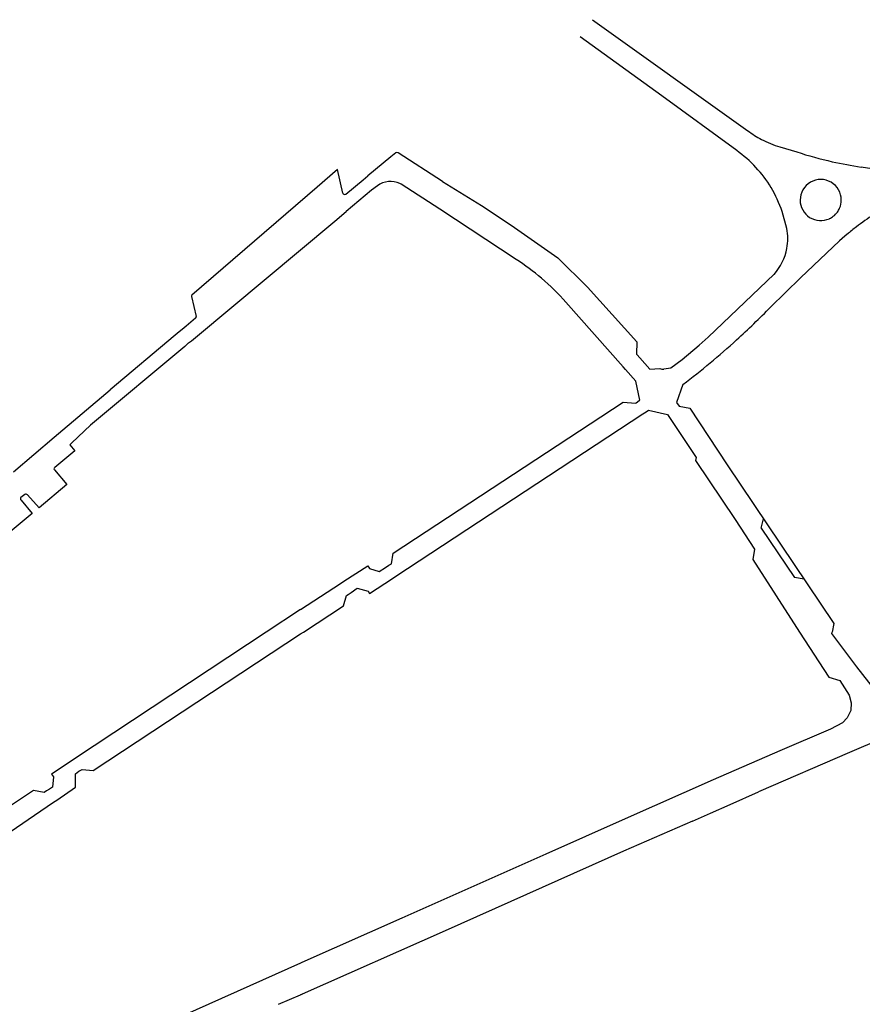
# Model space of a CAD drawing. Extents: x 148869 to 161638, y 453607 to 469810.
# Tile 864 of 1056: x 159130.31 to 159132.33, y 459844.93 to 459847.28. Entities that reach past the tile are written whole.
import ezdxf

# ---------------------------------------------------------------- set-up
doc = ezdxf.new("R2010")
doc.units = 0
doc.layers.add('LKI_V01_KANTRIJWEG', color=252, linetype='CONTINUOUS')

msp = doc.modelspace()

# ---------------------------------------------------------------- linework, layer by layer
at = {"layer": 'LKI_V01_KANTRIJWEG'}
for p, q in [((159131.6822, 459847.2847), (159132.0533, 459847.0191)), ((159131.6822, 459847.2847), (159132.0533, 459847.0191)), ((159131.211, 459846.9662), (159131.1989, 459846.9568)), ((159131.211, 459846.9662), (159131.1989, 459846.9568)), ((159131.3225, 459846.8972), (159131.2166, 459846.9662)), ((159131.3225, 459846.8972), (159131.2166, 459846.9662)), ((159132.1304, 459846.9804), (159132.1706, 459846.9684)), ((159132.1304, 459846.9804), (159132.1706, 459846.9684)), ((159131.1989, 459846.9568), (159131.1444, 459846.9111)), ((159131.1989, 459846.9568), (159131.1444, 459846.9111)), ((159132.325, 459846.9323), (159132.3761, 459846.9246)), ((159132.325, 459846.9323), (159132.3761, 459846.9246)), ((159131.0919, 459846.867), (159131.1328, 459846.9018)), ((159131.0919, 459846.867), (159131.1328, 459846.9018)), ((159131.1328, 459846.9018), (159131.1444, 459846.9111)), ((159131.1328, 459846.9018), (159131.1444, 459846.9111)), ((159131.0232, 459846.8838), (159130.7231, 459846.6257)), ((159131.0232, 459846.8838), (159130.7231, 459846.6257)), ((159131.1533, 459846.8766), (159131.0926, 459846.8258)), ((159131.1533, 459846.8766), (159131.0926, 459846.8258)), ((159131.167, 459846.8874), (159131.1533, 459846.8766)), ((159131.167, 459846.8874), (159131.1533, 459846.8766)), ((159131.0655, 459846.8024), (159131.0926, 459846.8258)), ((159131.0655, 459846.8024), (159131.0926, 459846.8258)), ((159131.4991, 459846.7113), (159131.3165, 459846.8314)), ((159131.4991, 459846.7113), (159131.3165, 459846.8314)), ((159132.1468, 459846.7851), (159132.1356, 459846.8255)), ((159132.1468, 459846.7851), (159132.1356, 459846.8255)), ((159130.732, 459846.5247), (159131.0655, 459846.8024)), ((159130.732, 459846.5247), (159131.0655, 459846.8024)), ((159132.2942, 459846.7736), (159132.2857, 459846.7664)), ((159132.2942, 459846.7736), (159132.2857, 459846.7664)), ((159132.3135, 459846.789), (159132.305, 459846.7824)), ((159132.3135, 459846.789), (159132.305, 459846.7824)), ((159132.2857, 459846.7664), (159132.2731, 459846.7553)), ((159132.2857, 459846.7664), (159132.2731, 459846.7553)), ((159130.7222, 459846.6226), (159130.7333, 459846.5745)), ((159130.7222, 459846.6226), (159130.7333, 459846.5745)), ((159131.755, 459846.4539), (159131.6182, 459846.6086)), ((159131.755, 459846.4539), (159131.6182, 459846.6086)), ((159130.7321, 459846.5706), (159130.7094, 459846.5517)), ((159130.7321, 459846.5706), (159130.7094, 459846.5517)), ((159130.6931, 459846.5382), (159130.6833, 459846.5299)), ((159130.6931, 459846.5382), (159130.6833, 459846.5299)), ((159130.6997, 459846.5436), (159130.6931, 459846.5382)), ((159130.6997, 459846.5436), (159130.6931, 459846.5382)), ((159130.7094, 459846.5517), (159130.6997, 459846.5436)), ((159130.7094, 459846.5517), (159130.6997, 459846.5436)), ((159130.6833, 459846.5299), (159130.5279, 459846.399)), ((159130.6833, 459846.5299), (159130.5279, 459846.399)), ((159130.7153, 459846.5112), (159130.7223, 459846.5166)), ((159130.7153, 459846.5112), (159130.7223, 459846.5166)), ((159130.7223, 459846.5166), (159130.732, 459846.5247)), ((159130.7223, 459846.5166), (159130.732, 459846.5247)), ((159130.7059, 459846.503), (159130.4804, 459846.3143)), ((159130.7059, 459846.503), (159130.4804, 459846.3143)), ((159130.7059, 459846.503), (159130.7153, 459846.5112)), ((159130.7059, 459846.503), (159130.7153, 459846.5112)), ((159131.7872, 459846.4848), (159131.7889, 459846.4829)), ((159131.7872, 459846.4848), (159131.7889, 459846.4829)), ((159131.7889, 459846.4829), (159131.7951, 459846.4757)), ((159131.7889, 459846.4829), (159131.7951, 459846.4757)), ((159131.7606, 459846.4475), (159131.755, 459846.4539)), ((159131.7606, 459846.4475), (159131.755, 459846.4539)), ((159131.7862, 459846.3684), (159131.7935, 459846.3737)), ((159131.7862, 459846.3684), (159131.7935, 459846.3737)), ((159131.7845, 459846.3672), (159131.7862, 459846.3684)), ((159131.7845, 459846.3672), (159131.7862, 459846.3684)), ((159131.2113, 459845.9533), (159131.8023, 459846.3417)), ((159131.2113, 459845.9533), (159131.8023, 459846.3417)), ((159131.8023, 459846.3417), (159131.8102, 459846.3469)), ((159131.8023, 459846.3417), (159131.8102, 459846.3469)), ((159130.4804, 459846.3143), (159130.436, 459846.2726)), ((159130.4804, 459846.3143), (159130.436, 459846.2726)), ((159130.4429, 459846.253), (159130.3949, 459846.2131)), ((159130.4429, 459846.253), (159130.3949, 459846.2131)), ((159130.3931, 459846.2097), (159130.394, 459846.2077)), ((159130.3931, 459846.2097), (159130.394, 459846.2077)), ((159130.3232, 459846.149), (159130.3142, 459846.1415)), ((159130.3232, 459846.149), (159130.3142, 459846.1415)), ((159132.0855, 459846.0681), (159132.0912, 459846.0904)), ((159132.0855, 459846.0681), (159132.0912, 459846.0904)), ((159132.0855, 459846.0681), (159132.165, 459845.9501)), ((159132.0855, 459846.0681), (159132.165, 459845.9501)), ((159131.1866, 459845.9744), (159131.1944, 459845.9793)), ((159131.1866, 459845.9744), (159131.1944, 459845.9793)), ((159131.1944, 459845.9793), (159131.2006, 459845.9832)), ((159131.1944, 459845.9793), (159131.2006, 459845.9832)), ((159131.2034, 459845.9481), (159131.2113, 459845.9533)), ((159131.2034, 459845.9481), (159131.2113, 459845.9533)), ((159132.188, 459845.9463), (159132.165, 459845.9501)), ((159132.188, 459845.9463), (159132.165, 459845.9501)), ((159130.9831, 459845.8735), (159131.079, 459845.936)), ((159130.9831, 459845.8735), (159131.079, 459845.936)), ((159131.079, 459845.936), (159131.0867, 459845.941)), ((159131.079, 459845.936), (159131.0867, 459845.941)), ((159131.0935, 459845.9073), (159131.0968, 459845.9095)), ((159131.0935, 459845.9073), (159131.0968, 459845.9095)), ((159131.0968, 459845.9095), (159131.104, 459845.9144)), ((159131.0968, 459845.9095), (159131.104, 459845.9144)), ((159130.9831, 459845.8735), (159130.9007, 459845.8195)), ((159130.9831, 459845.8735), (159130.9007, 459845.8195)), ((159130.9007, 459845.8195), (159130.4443, 459845.5176)), ((159130.9007, 459845.8195), (159130.4443, 459845.5176)), ((159130.9831, 459845.815), (159130.99, 459845.8195)), ((159130.9831, 459845.815), (159130.99, 459845.8195)), ((159132.2547, 459845.8159), (159132.2552, 459845.8195)), ((159132.2547, 459845.8159), (159132.2552, 459845.8195)), ((159130.4443, 459845.5176), (159130.4363, 459845.5126)), ((159130.4443, 459845.5176), (159130.4363, 459845.5126)), ((159130.4523, 459845.4866), (159130.4608, 459845.4911)), ((159130.4523, 459845.4866), (159130.4608, 459845.4911)), ((159130.3754, 459845.4397), (159130.3693, 459845.4357)), ((159130.3754, 459845.4397), (159130.3693, 459845.4357)), ((159130.3822, 459845.4441), (159130.3754, 459845.4397)), ((159130.3822, 459845.4441), (159130.3754, 459845.4397)), ((159132.0112, 459845.4071), (159132.0794, 459845.4372)), ((159132.0112, 459845.4071), (159132.0794, 459845.4372)), ((159129.9341, 459845.1017), (159130.3921, 459845.4124)), ((159129.9341, 459845.1017), (159130.3921, 459845.4124)), ((159130.3921, 459845.4124), (159130.3996, 459845.4176)), ((159130.3921, 459845.4124), (159130.3996, 459845.4176)), ((159131.9645, 459845.3865), (159132.0112, 459845.4071)), ((159131.9645, 459845.3865), (159132.0112, 459845.4071)), ((159131.9213, 459845.3674), (159131.9645, 459845.3865)), ((159131.9213, 459845.3674), (159131.9645, 459845.3865)), ((159130.9859, 459845.0289), (159130.9831, 459845.0277)), ((159130.9859, 459845.0289), (159130.9831, 459845.0277)), ((159130.9831, 459845.0277), (159130.0268, 459844.6009)), ((159130.9831, 459845.0277), (159130.0268, 459844.6009)), ((159130.9304, 459844.929), (159130.9831, 459844.9517)), ((159130.9304, 459844.929), (159130.9831, 459844.9517)), ((159130.9831, 459844.9517), (159130.9871, 459844.9535)), ((159130.9871, 459844.9535), (159130.9831, 459844.9517)), ((159130.9831, 459844.9517), (159130.9871, 459844.9535)), ((159130.9871, 459844.9535), (159130.9831, 459844.9517))]:
    msp.add_line(p, q, dxfattribs=at)
for points in [[(159132.027, 459846.9715), (159131.8474, 459847.1026), (159131.6522, 459847.2434)], [(159132.027, 459846.9715), (159131.8474, 459847.1026), (159131.6522, 459847.2434)], [(159131.0845, 459846.87), (159131.0716, 459846.926), (159131.0232, 459846.8838)], [(159131.0845, 459846.87), (159131.0716, 459846.926), (159131.0232, 459846.8838)], [(159131.3165, 459846.8314), (159131.224, 459846.8909), (159131.2211, 459846.8925)], [(159131.3165, 459846.8314), (159131.224, 459846.8909), (159131.2211, 459846.8925)], [(159131.3225, 459846.8972), (159131.4159, 459846.8403), (159131.4876, 459846.7931), (159131.5989, 459846.7147), (159131.6702, 459846.645), (159131.7878, 459846.5136), (159131.7872, 459846.4848)], [(159131.3225, 459846.8972), (159131.4159, 459846.8403), (159131.4876, 459846.7931), (159131.5989, 459846.7147), (159131.6702, 459846.645), (159131.7878, 459846.5136), (159131.7872, 459846.4848)], [(159132.2731, 459846.7553), (159132.1799, 459846.6673), (159132.1079, 459846.5972)], [(159132.2731, 459846.7553), (159132.1799, 459846.6673), (159132.1079, 459846.5972)], [(159131.8527, 459846.449), (159131.8691, 459846.452), (159131.8964, 459846.4721), (159131.9373, 459846.5063), (159131.9587, 459846.5249), (159132.1164, 459846.6755)], [(159131.8527, 459846.449), (159131.8691, 459846.452), (159131.8964, 459846.4721), (159131.9373, 459846.5063), (159131.9587, 459846.5249), (159132.1164, 459846.6755)], [(159131.7951, 459846.4757), (159131.8189, 459846.4485), (159131.8431, 459846.4499)], [(159131.7951, 459846.4757), (159131.8189, 459846.4485), (159131.8431, 459846.4499)], [(159131.7935, 459846.3737), (159131.795, 459846.3747), (159131.7853, 459846.4196), (159131.7606, 459846.4475)], [(159131.7935, 459846.3737), (159131.795, 459846.3747), (159131.7853, 459846.4196), (159131.7606, 459846.4475)], [(159130.2963, 459846.2029), (159130.3937, 459846.2855), (159130.5279, 459846.399)], [(159130.2963, 459846.2029), (159130.3937, 459846.2855), (159130.5279, 459846.399)], [(159131.8982, 459846.4117), (159131.8829, 459846.3691), (159131.8895, 459846.3601)], [(159131.8982, 459846.4117), (159131.8829, 459846.3691), (159131.8895, 459846.3601)], [(159131.2006, 459845.9832), (159131.205, 459846.0082), (159131.755, 459846.37), (159131.7845, 459846.3672)], [(159131.2006, 459845.9832), (159131.205, 459846.0082), (159131.755, 459846.37), (159131.7845, 459846.3672)], [(159131.8102, 459846.3469), (159131.8161, 459846.3508), (159131.8611, 459846.34), (159131.9296, 459846.2374), (159131.9281, 459846.2304), (159132.0236, 459846.0892), (159132.0695, 459846.0181)], [(159131.8102, 459846.3469), (159131.8161, 459846.3508), (159131.8611, 459846.34), (159131.9296, 459846.2374), (159131.9281, 459846.2304), (159132.0236, 459846.0892), (159132.0695, 459846.0181)], [(159131.8895, 459846.3601), (159131.9145, 459846.3552), (159132.0041, 459846.2197), (159132.2593, 459845.84), (159132.2552, 459845.8195)], [(159131.8895, 459846.3601), (159131.9145, 459846.3552), (159132.0041, 459846.2197), (159132.2593, 459845.84), (159132.2552, 459845.8195)], [(159130.436, 459846.2726), (159130.4307, 459846.2677), (159130.4429, 459846.253)], [(159130.436, 459846.2726), (159130.4307, 459846.2677), (159130.4429, 459846.253)], [(159130.394, 459846.2077), (159130.4241, 459846.1723), (159130.3573, 459846.1166), (159130.3297, 459846.1476)], [(159130.394, 459846.2077), (159130.4241, 459846.1723), (159130.3573, 459846.1166), (159130.3297, 459846.1476)], [(159130.3146, 459846.1352), (159130.3413, 459846.1036), (159130.274, 459846.0474), (159130.247, 459846.0793)], [(159130.3146, 459846.1352), (159130.3413, 459846.1036), (159130.274, 459846.0474), (159130.247, 459846.0793)], [(159132.0695, 459846.0181), (159132.0657, 459845.9931), (159132.1769, 459845.8195)], [(159132.0695, 459846.0181), (159132.0657, 459845.9931), (159132.1769, 459845.8195)], [(159131.0867, 459845.941), (159131.1439, 459845.9783), (159131.1482, 459845.972), (159131.1712, 459845.9646), (159131.1866, 459845.9744)], [(159131.0867, 459845.941), (159131.1439, 459845.9783), (159131.1482, 459845.972), (159131.1712, 459845.9646), (159131.1866, 459845.9744)], [(159131.104, 459845.9144), (159131.1184, 459845.9244), (159131.1454, 459845.9175), (159131.1485, 459845.912), (159131.2034, 459845.9481)], [(159131.104, 459845.9144), (159131.1184, 459845.9244), (159131.1454, 459845.9175), (159131.1485, 459845.912), (159131.2034, 459845.9481)], [(159130.99, 459845.8195), (159131.0859, 459845.8825), (159131.0935, 459845.9073)], [(159130.99, 459845.8195), (159131.0859, 459845.8825), (159131.0935, 459845.9073)], [(159130.4608, 459845.4911), (159130.4868, 459845.4886), (159130.9831, 459845.815)], [(159130.4608, 459845.4911), (159130.4868, 459845.4886), (159130.9831, 459845.815)], [(159132.9754, 459845.8195), (159132.9033, 459845.7886), (159132.68, 459845.6951), (159132.2967, 459845.5318), (159132.0794, 459845.4372)], [(159132.9754, 459845.8195), (159132.9033, 459845.7886), (159132.68, 459845.6951), (159132.2967, 459845.5318), (159132.0794, 459845.4372)], [(159132.1769, 459845.8195), (159132.2478, 459845.7116), (159132.274, 459845.7041)], [(159132.1769, 459845.8195), (159132.2478, 459845.7116), (159132.274, 459845.7041)], [(159132.3984, 459845.6559), (159132.3839, 459845.6599), (159132.3706, 459845.6676), (159132.3573, 459845.6816), (159132.3148, 459845.7362), (159132.2547, 459845.8159)], [(159132.3984, 459845.6559), (159132.3839, 459845.6599), (159132.3706, 459845.6676), (159132.3573, 459845.6816), (159132.3148, 459845.7362), (159132.2547, 459845.8159)], [(159132.274, 459845.7041), (159132.2964, 459845.6684), (159132.3011, 459845.6501), (159132.2997, 459845.6319), (159132.2914, 459845.6144), (159132.2803, 459845.6022)], [(159132.274, 459845.7041), (159132.2964, 459845.6684), (159132.3011, 459845.6501), (159132.2997, 459845.6319), (159132.2914, 459845.6144), (159132.2803, 459845.6022)], [(159132.2803, 459845.6022), (159132.2511, 459845.5871), (159132.1303, 459845.5353), (159131.9704, 459845.4657), (159131.7598, 459845.3727), (159131.5702, 459845.2879), (159131.2258, 459845.1348), (159130.9859, 459845.0289)], [(159132.2803, 459845.6022), (159132.2511, 459845.5871), (159132.1303, 459845.5353), (159131.9704, 459845.4657), (159131.7598, 459845.3727), (159131.5702, 459845.2879), (159131.2258, 459845.1348), (159130.9859, 459845.0289)], [(159130.4363, 459845.5126), (159130.3873, 459845.4797), (159130.3918, 459845.4732), (159130.3893, 459845.4487), (159130.3822, 459845.4441)], [(159130.4363, 459845.5126), (159130.3873, 459845.4797), (159130.3918, 459845.4732), (159130.3893, 459845.4487), (159130.3822, 459845.4441)], [(159130.3996, 459845.4176), (159130.4447, 459845.4482), (159130.4443, 459845.4806), (159130.4523, 459845.4866)], [(159130.3996, 459845.4176), (159130.4447, 459845.4482), (159130.4443, 459845.4806), (159130.4523, 459845.4866)], [(159130.3693, 459845.4357), (159130.3443, 459845.4402), (159130.0487, 459845.2446), (159129.9222, 459845.1617), (159129.9161, 459845.1372)], [(159130.3693, 459845.4357), (159130.3443, 459845.4402), (159130.0487, 459845.2446), (159129.9222, 459845.1617), (159129.9161, 459845.1372)], [(159131.9213, 459845.3674), (159131.7563, 459845.2955), (159131.3292, 459845.1049), (159130.9871, 459844.9535)], [(159131.9213, 459845.3674), (159131.7563, 459845.2955), (159131.3292, 459845.1049), (159130.9871, 459844.9535)]]:
    msp.add_lwpolyline(points, dxfattribs=at)
for centre, radius, start, end in [((159132.199, 459847.2138), 0.2433, 233.1933, 242.4106), ((159132.199, 459847.2138), 0.2433, 233.1933, 242.4106), ((159132.199, 459847.2137), 0.2431, 242.3963, 253.6159), ((159132.199, 459847.2137), 0.2431, 242.3963, 253.6159), ((159131.2137, 459846.9619), 0.00511, 56.0734, 122.4944), ((159131.2137, 459846.9619), 0.00511, 56.0734, 122.4944), ((159131.8608, 459846.7343), 0.2895, 30.8645, 54.9821), ((159131.8608, 459846.7343), 0.2895, 30.8645, 54.9821), ((159132.4483, 459847.8103), 0.8865, 251.7446, 257.4418), ((159132.4483, 459847.8103), 0.8865, 251.7446, 257.4418), ((159132.448, 459847.8022), 0.8786, 257.3434, 261.9541), ((159132.448, 459847.8022), 0.8786, 257.3434, 261.9541), ((159131.1983, 459846.8442), 0.0534, 64.8212, 125.9515), ((159131.1983, 459846.8442), 0.0534, 64.8212, 125.9515), ((159132.2281, 459846.8532), 0.0492, 359.9884, 180.0116), ((159132.2281, 459846.8532), 0.0492, 359.9884, 180.0116), ((159131.0885, 459846.8707), 0.00405, 190.2177, 245.5322), ((159131.0885, 459846.8707), 0.00405, 190.2177, 245.5322), ((159131.0894, 459846.8719), 0.00557, 242.7107, 296.6086), ((159131.0894, 459846.8719), 0.00557, 242.7107, 296.6086), ((159131.8628, 459846.7353), 0.2874, 18.2973, 30.9003), ((159131.8628, 459846.7353), 0.2874, 18.2973, 30.9003), ((159132.2279, 459846.8531), 0.0491, 179.921, 295.0465), ((159132.2279, 459846.8531), 0.0491, 179.921, 295.0465), ((159132.2307, 459846.853), 0.0466, 335.779, 0.3184), ((159132.2307, 459846.853), 0.0466, 335.779, 0.3184), ((159132.2345, 459846.8472), 0.0404, 305.7909, 325.9296), ((159132.2345, 459846.8472), 0.0404, 305.7909, 325.9296), ((159132.2402, 459846.8462), 0.0352, 321.9796, 339.4217), ((159132.2402, 459846.8462), 0.0352, 321.9796, 339.4217), ((159132.2354, 459846.8411), 0.035, 292.3865, 310.3835), ((159132.2354, 459846.8411), 0.035, 292.3865, 310.3835), ((159132.6048, 459846.4203), 0.4699, 122.174, 128.3137), ((159132.6048, 459846.4203), 0.4699, 122.174, 128.3137), ((159132.0208, 459846.7608), 0.1283, 349.5926, 10.9142), ((159132.0208, 459846.7608), 0.1283, 349.5926, 10.9142), ((159132.4069, 459846.6462), 0.1701, 126.8193, 131.5043), ((159132.4069, 459846.6462), 0.1701, 126.8193, 131.5043), ((159132.0216, 459846.7609), 0.1276, 317.9669, 349.4653), ((159132.0216, 459846.7609), 0.1276, 317.9669, 349.4653), ((159131.1814, 459846.2232), 0.5824, 49.4905, 56.9364), ((159131.1814, 459846.2232), 0.5824, 49.4905, 56.9364), ((159131.1764, 459846.2171), 0.5903, 41.547, 49.5106), ((159131.1764, 459846.2171), 0.5903, 41.547, 49.5106), ((159130.7255, 459846.6233), 0.00338, 136.4758, 193.1081), ((159130.7255, 459846.6233), 0.00338, 136.4758, 193.1081), ((159130.7558, 459847.9158), 1.8887, 312.2926, 315.7209), ((159130.7558, 459847.9158), 1.8887, 312.2926, 315.7209), ((159130.7287, 459846.5738), 0.00468, 316.2566, 8.3707), ((159130.7287, 459846.5738), 0.00468, 316.2566, 8.3707), ((159130.7351, 459847.938), 1.919, 307.3078, 312.3007), ((159130.7351, 459847.938), 1.919, 307.3078, 312.3007), ((159131.8496, 459846.4667), 0.018, 248.9335, 280), ((159131.8496, 459846.4667), 0.018, 248.9335, 280), ((159130.3961, 459846.2103), 0.00312, 113.2815, 189.8762), ((159130.3961, 459846.2103), 0.00312, 113.2815, 189.8762), ((159130.3164, 459846.1385), 0.0037, 126.4819, 172.607), ((159130.3164, 459846.1385), 0.0037, 126.4819, 172.607), ((159130.3176, 459846.1389), 0.00486, 179.2384, 231.1209), ((159130.3176, 459846.1389), 0.00486, 179.2384, 231.1209), ((159130.3261, 459846.1416), 0.00791, 88.9191, 111.1187), ((159130.3261, 459846.1416), 0.00791, 88.9191, 111.1187), ((159130.3256, 459846.1444), 0.00524, 38.6066, 82.8044), ((159130.3256, 459846.1444), 0.00524, 38.6066, 82.8044)]:
    msp.add_arc(centre, radius, start, end, dxfattribs=at)

doc.saveas('drawing.dxf')
